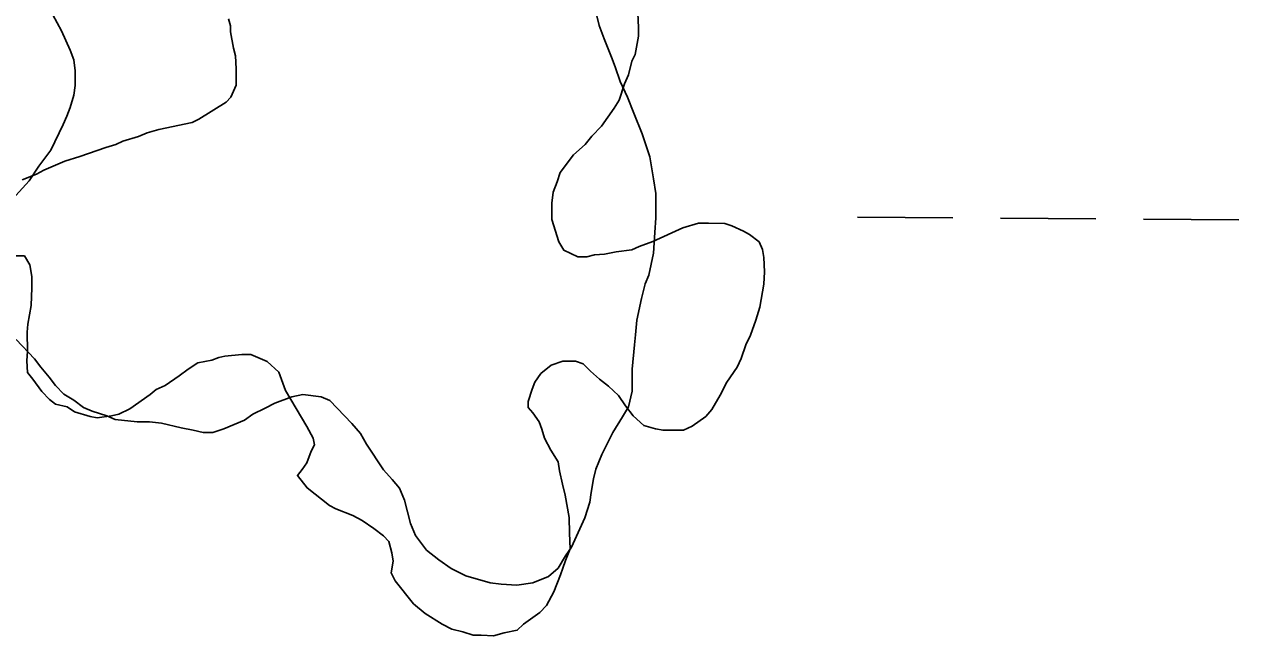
# Model space of a CAD drawing. Extents: x 3172231 to 3210228, y 940198 to 965780.
# Drawn here: x 3177939.5 to 3178347.4, y 962711.9 to 962917.2 of the extents above; entities that cross this region are included whole.
import ezdxf

# ---------------------------------------------------------------- set-up
doc = ezdxf.new("R2010")
doc.units = 0
doc.layers.add('V-SITE-VEGE', color=7, linetype='Continuous')
doc.layers.add('V-WETL-SWMP', color=7, linetype='Continuous')

msp = doc.modelspace()

# ---------------------------------------------------------------- linework, layer by layer
at = {"layer": 'V-SITE-VEGE'}
for points in [[(3177938.795, 962865.043), (3177943.594, 962866.886), (3177946.105, 962868.27), (3177953.183, 962871.265), (3177958.208, 962872.881), (3177966.886, 962875.883), (3177970.314, 962876.809), (3177972.598, 962877.96), (3177977.853, 962879.577), (3177980.82, 962880.73), (3177984.705, 962881.888), (3177995.902, 962884.21), (3177998.185, 962885.361), (3178007.313, 962891.11), (3178008.909, 962892.715), (3178010.725, 962896.836), (3178010.707, 962902.323), (3178010.463, 962906.668), (3178009.771, 962909.181), (3178008.837, 962914.668), (3178008.831, 962916.726), (3178008.137, 962919.01)], [(3178145.566, 962921.066), (3178145.809, 962916.036), (3178145.82, 962913.292), (3178144.695, 962907.113), (3178143.561, 962904.821), (3178142.432, 962900.246), (3178141.068, 962897.266), (3178139.26, 962891.773), (3178137.666, 962889.023), (3178133.341, 962883.063), (3178130.152, 962879.623), (3178127.875, 962876.872), (3178123.998, 962873.429), (3178119.443, 962867.468), (3178118.54, 962864.263), (3178117.178, 962860.828), (3178116.734, 962857.168), (3178116.752, 962851.68), (3178119.065, 962844.143), (3178120.674, 962841.403), (3178125.483, 962839.132), (3178128.457, 962839.142), (3178130.97, 962839.836), (3178134.398, 962840.076), (3178138.285, 962840.776), (3178143.54, 962841.479), (3178146.053, 962842.63), (3178150.62, 962844.245), (3178160.668, 962848.851), (3178165.923, 962850.471), (3178169.351, 962850.482), (3178174.842, 962850.271), (3178177.129, 962849.593), (3178181.023, 962847.776), (3178183.085, 962846.639), (3178186.294, 962844.135), (3178187.447, 962841.624), (3178187.912, 962838.882), (3178188.158, 962834.079), (3178187.943, 962829.963), (3178186.595, 962822.182), (3178185.237, 962817.832), (3178183.427, 962812.796), (3178181.836, 962809.589), (3178180.251, 962805.012), (3178178.889, 962802.034), (3178175.475, 962796.992), (3178173.201, 962792.64), (3178170.471, 962787.827)], [(3177941.908, 962822.748), (3177942.117, 962828.693), (3177942.105, 962832.582), (3177941.407, 962836.465), (3177939.568, 962839.431), (3177936.823, 962839.424)], [(3178170.471, 962787.827), (3178168.423, 962785.533), (3178163.86, 962782.318), (3178160.893, 962780.936), (3178154.03, 962780.913), (3178151.513, 962781.362), (3178147.624, 962782.492), (3178143.954, 962785.683), (3178141.429, 962789.105), (3178139.129, 962792.527), (3178135.688, 962795.718), (3178132.708, 962797.993), (3178129.726, 962800.727), (3178127.201, 962803.234), (3178124.684, 962804.141), (3178120.338, 962804.127), (3178116.455, 962802.743), (3178113.035, 962799.986), (3178110.987, 962797.006), (3178110.08, 962794.717), (3178108.72, 962790.598), (3178108.728, 962788.54), (3178110.336, 962786.715), (3178112.402, 962783.75), (3178113.326, 962781.237), (3178114.25, 962778.267), (3178116.322, 962774.157), (3178118.849, 962770.28), (3178119.316, 962767.306), (3178120.246, 962762.737), (3178121.174, 962759.079), (3178122.571, 962751.539), (3178122.587, 962746.279), (3178122.835, 962741.02), (3178121.246, 962737.129), (3178120.34, 962734.61), (3178119.66, 962732.32), (3178117.393, 962726.596), (3178114.893, 962722.015), (3178112.613, 962719.721), (3178107.139, 962715.813), (3178105.087, 962713.749), (3178100.745, 962712.819), (3178097.089, 962711.893), (3178092.973, 962712.108), (3178090.229, 962712.1), (3178086.794, 962713.231), (3178083.132, 962714.134), (3178079.925, 962715.723), (3178074.197, 962719.364), (3178070.3, 962722.553), (3178064.098, 962730.307), (3178062.718, 962733.047), (3178063.392, 962736.936), (3178062.925, 962739.679), (3178061.997, 962743.564), (3178060.162, 962745.386), (3178056.953, 962747.891), (3178053.055, 962750.623), (3178049.85, 962752.212), (3178044.124, 962754.482), (3178042.064, 962755.618), (3178034.496, 962761.539), (3178031.281, 962765.643), (3178032.876, 962767.708), (3178034.47, 962769.999), (3178035.828, 962773.89), (3178036.964, 962775.953), (3178036.499, 962778.238), (3178034.429, 962782.119), (3178027.3, 962794.217), (3178024.994, 962800.381), (3178021.092, 962804.029), (3178015.598, 962806.298), (3178012.626, 962806.288), (3178006.91, 962805.811), (3178004.854, 962805.346), (3178002.568, 962804.422), (3177997.77, 962803.494), (3177994.575, 962801.426), (3177991.607, 962799.13), (3177986.819, 962795.911), (3177983.849, 962794.528), (3177981.799, 962792.922), (3177974.953, 962788.097), (3177971.299, 962786.256), (3177968.786, 962785.789), (3177963.986, 962785.089), (3177961.7, 962785.537), (3177956.433, 962787.121), (3177953.912, 962788.714), (3177950.023, 962789.617), (3177947.958, 962791.208), (3177945.433, 962793.944), (3177942.447, 962798.053), (3177940.61, 962800.332), (3177940.368, 962804.219), (3177940.587, 962807.42), (3177940.567, 962813.824), (3177940.786, 962816.569), (3177941.908, 962822.748)]]:
    msp.add_lwpolyline(points, dxfattribs=at)
at = {"layer": 'V-WETL-SWMP'}
for p, q in [((3178132.626, 962916.866), (3178130.137, 962927.095)), ((3177949.174, 962920.377), (3177952.057, 962915.063)), ((3177952.057, 962915.063), (3177954.944, 962908.52)), ((3178134.278, 962912.367), (3178132.626, 962916.866)), ((3178136.755, 962906.233), (3178134.278, 962912.367)), ((3177954.944, 962908.52), (3177956.183, 962905.249)), ((3177956.183, 962905.249), (3177956.605, 962901.565)), ((3178137.993, 962902.962), (3178136.755, 962906.233)), ((3178139.647, 962898.053), (3178137.993, 962902.962)), ((3177956.605, 962901.565), (3177956.62, 962896.651)), ((3177956.62, 962896.651), (3177956.221, 962893.374)), ((3178142.121, 962892.738), (3178139.647, 962898.053)), ((3177956.221, 962893.374), (3177955.006, 962889.276)), ((3178144.185, 962887.422), (3178142.121, 962892.738)), ((3177953.787, 962886.406), (3177952.567, 962883.536)), ((3177955.006, 962889.276), (3177953.787, 962886.406)), ((3178147.073, 962880.47), (3178144.185, 962887.422)), ((3177952.567, 962883.536), (3177948.5, 962874.924)), ((3178148.313, 962876.789), (3178147.073, 962880.47)), ((3177948.5, 962874.924), (3177944.422, 962869.588)), ((3178149.555, 962872.698), (3178148.313, 962876.789)), ((3178150.807, 962865.332), (3178149.555, 962872.698)), ((3177944.422, 962869.588), (3177941.162, 962864.664)), ((3177941.162, 962864.664), (3177936.674, 962859.736)), ((3178151.641, 962860.421), (3178150.807, 962865.332)), ((3178151.667, 962852.231), (3178151.641, 962860.421)), ((3178151.274, 962847.317), (3178151.667, 962852.231)), ((3178219.358, 962852.422), (3178251.358, 962852.204)), ((3178267.357, 962852.095), (3178299.357, 962851.878)), ((3178315.356, 962851.769), (3178347.356, 962851.551)), ((3178150.886, 962840.354), (3178151.274, 962847.317)), ((3178149.272, 962832.979), (3178150.886, 962840.354)), ((3178146.84, 962825.191), (3178148.053, 962830.109)), ((3178148.053, 962830.109), (3178149.272, 962832.979)), ((3178145.226, 962817.816), (3178146.84, 962825.191)), ((3178144.832, 962812.901), (3178145.226, 962817.816)), ((3177936.828, 962811.419), (3177942.991, 962804.888)), ((3178143.64, 962801.432), (3178144.433, 962809.624)), ((3178144.433, 962809.624), (3178144.832, 962812.901)), ((3177942.991, 962804.888), (3177945.047, 962802.028)), ((3177945.047, 962802.028), (3177947.924, 962798.761)), ((3178143.663, 962794.062), (3178143.64, 962801.432)), ((3177947.924, 962798.761), (3177949.98, 962795.902)), ((3177949.98, 962795.902), (3177952.856, 962793.044)), ((3177952.856, 962793.044), (3177956.138, 962791.008)), ((3178029.429, 962792.06), (3178033.111, 962792.891)), ((3178033.111, 962792.891), (3178039.256, 962792.091)), ((3178142.452, 962788.735), (3178143.663, 962794.062)), ((3177956.138, 962791.008), (3177959.421, 962788.561)), ((3177959.421, 962788.561), (3177962.291, 962787.342)), ((3178020.432, 962788.346), (3178023.703, 962789.994)), ((3178023.703, 962789.994), (3178029.429, 962792.06)), ((3178039.256, 962792.091), (3178042.126, 962790.872)), ((3178039.878, 962791.782), (3178039.987, 962791.781)), ((3178042.126, 962790.872), (3178049.521, 962783.116)), ((3178140.415, 962785.453), (3178142.452, 962788.735)), ((3177962.291, 962787.342), (3177967.21, 962785.72)), ((3177967.21, 962785.72), (3177970.08, 962784.501)), ((3177970.08, 962784.501), (3177977.453, 962783.705)), ((3178013.485, 962784.229), (3178016.344, 962786.286)), ((3178016.344, 962786.286), (3178020.432, 962788.346)), ((3178137.156, 962780.119), (3178140.415, 962785.453)), ((3177977.453, 962783.705), (3177981.548, 962783.718)), ((3177981.548, 962783.718), (3177985.644, 962783.322)), ((3177985.644, 962783.322), (3177992.2, 962781.705)), ((3177992.2, 962781.705), (3177996.298, 962780.899)), ((3177996.298, 962780.899), (3177999.576, 962780.09)), ((3178002.852, 962780.101), (3178006.533, 962781.341)), ((3178006.533, 962781.341), (3178013.485, 962784.229)), ((3178049.521, 962783.116), (3178052.398, 962779.849)), ((3177999.576, 962780.09), (3178002.852, 962780.101)), ((3178052.398, 962779.849), (3178054.457, 962776.171)), ((3178133.495, 962772.737), (3178137.156, 962780.119)), ((3178054.457, 962776.171), (3178060.217, 962767.59)), ((3178131.463, 962767.817), (3178133.495, 962772.737)), ((3178060.217, 962767.59), (3178063.093, 962764.324)), ((3178063.093, 962764.324), (3178065.559, 962761.465)), ((3178129.85, 962760.032), (3178130.654, 962764.539)), ((3178130.654, 962764.539), (3178131.463, 962767.817)), ((3178065.559, 962761.465), (3178067.21, 962757.376)), ((3178129.451, 962756.755), (3178129.85, 962760.032)), ((3178067.21, 962757.376), (3178069.282, 962749.603)), ((3178127.83, 962751.427), (3178129.451, 962756.755)), ((3178069.282, 962749.603), (3178070.933, 962745.513)), ((3178123.357, 962741.585), (3178127.83, 962751.427)), ((3178070.933, 962745.513), (3178074.634, 962740.611)), ((3178074.634, 962740.611), (3178078.739, 962737.349)), ((3178121.319, 962738.713), (3178123.357, 962741.585)), ((3178078.739, 962737.349), (3178082.843, 962734.495)), ((3178118.875, 962734.61), (3178121.319, 962738.713)), ((3178082.843, 962734.495), (3178087.764, 962732.054)), ((3178087.764, 962732.054), (3178095.961, 962729.624)), ((3178110.292, 962729.669), (3178115.609, 962731.734)), ((3178115.609, 962731.734), (3178118.875, 962734.61)), ((3178095.961, 962729.624), (3178099.648, 962729.226)), ((3178099.648, 962729.226), (3178104.972, 962728.833)), ((3178104.972, 962728.833), (3178110.292, 962729.669))]:
    msp.add_line(p, q, dxfattribs=at)

doc.saveas('drawing.dxf')
